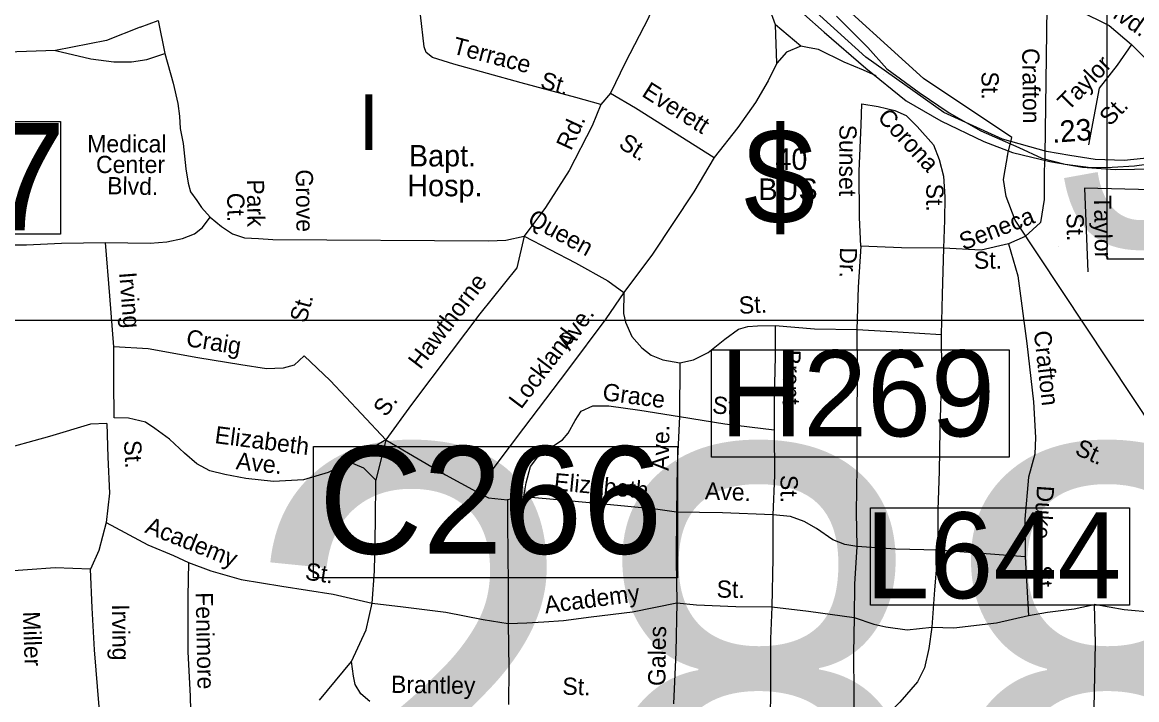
# Model space of a CAD drawing. Extents: x 1551653 to 1702041, y 811336 to 920032.
# Drawn here: x 1623759 to 1628010, y 851687 to 854271 of the extents above; entities that cross this region are included whole.
import ezdxf

# ---------------------------------------------------------------- set-up
doc = ezdxf.new("R2010")
doc.units = 0
for name, color, linetype in [('Old_Level_10', 7, 'Continuous'), ('Old_Level_17', 7, 'Continuous'), ('Old_Level_22', 7, 'Continuous'), ('Old_Level_27', 7, 'Continuous'), ('Old_Level_3', 7, 'Continuous'), ('Old_Level_31', 7, 'Continuous'), ('Old_Level_35', 7, 'Continuous'), ('Old_Level_4', 7, 'Continuous'), ('Old_Level_5', 7, 'Continuous'), ('Old_Level_50', 7, 'Continuous'), ('Old_Level_59', 7, 'Continuous')]:
    doc.layers.add(name, color=color, linetype=linetype)

msp = doc.modelspace()

# ---------------------------------------------------------------- linework, layer by layer
at = {"layer": 'Old_Level_10'}
msp.add_line((1627103.043, 853427.303), (1627103.043, 853427.303), dxfattribs=at)
at = {"layer": 'Old_Level_27'}
for points in [[(1625046.517, 854816.62), (1625707.109, 854693.39), (1626163.686, 854598.102), (1626280.749, 854569.982), (1626372.575, 854538.306), (1626503.686, 854477.379), (1626662.891, 854371.931), (1626817.414, 854233.675), (1626976.619, 854095.42), (1627130.625, 853971.151), (1627262.563, 853895.225), (1627426.029, 853816.291), (1627536.44, 853774.671), (1627678.398, 853740.227)], [(1627665.493, 853777.542), (1627497.725, 853824.902), (1627274.589, 853927.281), (1626976.619, 854137.599), (1626801.025, 854296.944), (1626658.209, 854425.827), (1626501.344, 854524.246), (1626395.987, 854566.425), (1626239.123, 854625.009), (1626106.732, 854651.82), (1625847.617, 854701.207), (1625583.054, 854759.79), (1625348.928, 854813.686), (1625171.433, 854852.177)], [(1628071.904, 853754.68), (1627962.313, 853743.098), (1627851.834, 853747.288), (1627754.395, 853763.19), (1627665.493, 853777.542)], [(1627678.398, 853740.227), (1627803.148, 853718.7), (1627927.899, 853708.653), (1628074.859, 853711.81)]]:
    msp.add_lwpolyline(points, dxfattribs=at)
at = {"layer": 'Old_Level_3'}
for points in [[(1626864.182, 854294.097), (1626984.753, 854174.347), (1627056.931, 854093.146), (1627179.962, 854002.923), (1627294.791, 853925.004), (1627415.362, 853856.106), (1627559.719, 853793.77), (1627648.301, 853752.76), (1627736.884, 853728.974), (1627834.488, 853717.491), (1627916.509, 853718.311), (1628000.991, 853723.232), (1628156.83, 853744.558), (1628272.48, 853762.602), (1628313.49, 853772.445), (1628532.486, 853865.128), (1628642.739, 853915.541), (1628781.829, 853979.137), (1628927.006, 854058.698), (1629107.452, 854143.999), (1629303.482, 854241.604), (1629496.231, 854334.288)], [(1628212.746, 850215.277), (1622518.859, 850215.277), (1621376.229, 850215.277), (1621376.229, 851475.417), (1621376.229, 851926.742), (1621376.229, 853133.878), (1626214.433, 853133.878), (1628212.746, 853133.878), (1628212.746, 852848.761), (1628212.746, 850215.277)]]:
    msp.add_lwpolyline(points, dxfattribs=at)
at = {"layer": 'Old_Level_31'}
for p, q in [((1627043.26, 854070.039), (1627043.26, 854070.039)), ((1627519.442, 853773.592), (1627519.442, 853773.592)), ((1627664.307, 853714.165), (1627664.307, 853714.165))]:
    msp.add_line(p, q, dxfattribs=at)
for points in [[(1622584.236, 853892.537), (1623904.705, 853892.537), (1623904.705, 853462.108), (1622584.236, 853462.108), (1622584.236, 853892.537)], [(1626387.709, 853021.515), (1627523.218, 853021.515), (1627523.218, 852612.192), (1626387.709, 852612.192), (1626387.709, 853021.515)], [(1624870.561, 852651.998), (1626258.036, 852651.998), (1626258.036, 852151.694), (1624870.561, 852151.694), (1624870.561, 852651.998)], [(1626994.621, 852418.319), (1627981.61, 852418.319), (1627981.61, 852047.753), (1626994.621, 852047.753), (1626994.621, 852418.319)]]:
    msp.add_lwpolyline(points, dxfattribs=at)
at = {"layer": 'Old_Level_35'}
for p, q in [((1627666.684, 854327.912), (1627659.008, 853762.647)), ((1624208.898, 854252.306), (1624276.994, 854278.073)), ((1624276.994, 854278.073), (1624303.318, 854152.103)), ((1626637.626, 854115.025), (1626632.38, 854260.812)), ((1626728.584, 854179.614), (1626632.38, 854260.812)), ((1623885.828, 854163.143), (1623614.991, 854154.11)), ((1627016.258, 854067.118), (1626967.455, 854087.829)), ((1626002.966, 854000.428), (1625966.263, 853956.951)), ((1628066.826, 853631.238), (1627810.624, 853637.648)), ((1627810.624, 853637.648), (1627823.434, 853319.299)), ((1626267.033, 852971.103), (1626265.898, 852767.212)), ((1625145.687, 852677.878), (1625004.513, 852594.093)), ((1625145.687, 852677.878), (1625107.357, 852524.568)), ((1625671.756, 852460.29), (1625609.305, 852449.549)), ((1627584.547, 852231.774), (1627597.211, 852007.795)), ((1624892.804, 851684.252), (1625014.874, 851832.46))]:
    msp.add_line(p, q, dxfattribs=at)
for points in [[(1626632.38, 854260.812), (1626607.312, 854327.157), (1626577.915, 854367.577), (1626534.72, 854408.275), (1626447.227, 854445.47), (1626373.9, 854480.575), (1626304.615, 854527.606), (1626239.615, 854588.557), (1626178.648, 854665.834)], [(1625966.263, 853956.951), (1625870.768, 853984.303), (1625661.772, 854039.369), (1625405.09, 854111.216), (1625323.561, 854136.481), (1625300.139, 854155.769), (1625292.163, 854176.94), (1625278.033, 854299.096), (1625264.384, 854445.053), (1625252.459, 854587.176)], [(1626163.809, 854333.754), (1626147.073, 854288.069), (1626058.53, 854115.566), (1626002.966, 854000.428)], [(1627666.684, 854327.912), (1627789.244, 854316.017), (1627904.536, 854258.331), (1627990.028, 854186.187), (1628071.068, 854104.497)], [(1624208.898, 854252.306), (1624080.143, 854200.773), (1623885.828, 854163.143)], [(1626728.584, 854179.614), (1626674.29, 854156.504), (1626637.626, 854115.025)], [(1626796.646, 854167.427), (1626760.471, 854173.164), (1626728.584, 854179.614)], [(1627990.028, 854186.187), (1627934.517, 854107.134), (1627866.196, 854019.534), (1627825.631, 853803.742)], [(1623885.828, 854163.143), (1624020.768, 854131.898), (1624108.586, 854120.51), (1624175.207, 854119.759), (1624234.419, 854128.765), (1624303.318, 854152.103)], [(1624303.318, 854152.103), (1624334.13, 854038.821), (1624352.269, 853961.397), (1624358.288, 853913.219), (1624361.297, 853865.041), (1624373.438, 853808.874)], [(1626967.455, 854087.829), (1626893.449, 854119.237), (1626796.646, 854167.427)], [(1626637.626, 854115.025), (1626604.644, 854047.656), (1626555.33, 853964.408), (1626487.968, 853869.523), (1626398.398, 853754.874)], [(1626002.966, 854000.428), (1626097.893, 853945.074), (1626398.398, 853754.874)], [(1626957.235, 853416.555), (1626952.862, 853526.505), (1626951.428, 853702.43), (1626958.236, 853880.192), (1626961.461, 853960.172), (1627024.137, 853949.561)], [(1625966.263, 853956.951), (1625932.995, 853875.579), (1625844.485, 853704.878), (1625755.302, 853563.799), (1625673.66, 853454.877)], [(1627024.137, 853949.561), (1627086.802, 853934.215), (1627130.65, 853915.717), (1627171.808, 853873.057), (1627234.393, 853803.622)], [(1624373.438, 853808.874), (1624382.51, 853712.054), (1624391.581, 853657.593), (1624400.653, 853624.311), (1624424.843, 853591.03), (1624442.985, 853563.799), (1624476.247, 853527.491)], [(1627234.393, 853803.622), (1627255.913, 853747.883), (1627272.822, 853683.703), (1627277.638, 853605.564), (1627276.418, 853515.738), (1627272.665, 853409.754)], [(1626398.398, 853754.874), (1626320.504, 853624.182), (1626163.005, 853386.643), (1626052.979, 853240.394)], [(1627659.008, 853762.647), (1627658.007, 853728.162), (1627656.873, 853704.96)], [(1627656.873, 853704.96), (1627657.185, 853594.505), (1627642.24, 853506.905), (1627584.594, 853453.491), (1627520.543, 853425.716)], [(1624077.22, 853430.685), (1624246.44, 853427.646), (1624309.939, 853433.697), (1624370.415, 853445.8), (1624415.772, 853463.954), (1624446.009, 853488.159), (1624476.247, 853527.491)], [(1624476.247, 853527.491), (1624518.58, 853491.184), (1624560.912, 853463.954), (1624606.269, 853448.826), (1624660.697, 853445.8), (1624715.125, 853442.774), (1625537.591, 853436.723), (1625604.114, 853439.749), (1625673.66, 853454.877)], [(1625673.66, 853454.877), (1625645.063, 853334.117), (1625504.62, 853158.268), (1625394.437, 853014.02), (1625243.466, 852812.37), (1625145.687, 852677.878)], [(1625673.66, 853454.877), (1625869.16, 853352.782), (1625992.054, 853285.052), (1626052.979, 853240.394)], [(1623633.349, 853421.652), (1623774.785, 853421.652), (1623908.699, 853427.674), (1624077.22, 853430.685)], [(1624107.94, 853033.317), (1624092.865, 853227.333), (1624077.22, 853430.685)], [(1626957.235, 853416.555), (1626946.868, 853260.679), (1626942.386, 853098.878)], [(1627272.665, 853409.754), (1627112.99, 853410.193), (1626957.235, 853416.555)], [(1627272.665, 853409.754), (1627268.058, 853231.949), (1627263.777, 853080.151)], [(1627520.543, 853425.716), (1627416.578, 853401.63), (1627272.665, 853409.754)], [(1627520.543, 853425.716), (1627556.867, 853303.734), (1627590.846, 853045.299), (1627615.554, 852823.075), (1627623.399, 852687.042), (1627620.499, 852623.062), (1627597.113, 852535.49), (1627582.667, 852375.894), (1627584.547, 852231.774)], [(1626052.979, 853240.394), (1625985.499, 853139.505), (1625838.648, 852943.774), (1625671.474, 852722.442), (1625569.492, 852588.033), (1625489.883, 852481.189)], [(1626052.979, 853240.394), (1626052.152, 853160.164), (1626059.672, 853126.395), (1626083.986, 853072.271), (1626121.935, 853029.275), (1626157.992, 853001.529), (1626202.237, 852982.822), (1626267.033, 852971.103)], [(1626267.033, 852971.103), (1626319.5, 852982.845), (1626375.511, 853011.526), (1626438.178, 853062.484), (1626490.76, 853099.636), (1626526.803, 853110.712), (1626562.86, 853112.582), (1626630.917, 853113.603)], [(1626630.917, 853113.603), (1626631.124, 852995.532), (1626626.76, 852839.735), (1626626.849, 852715.864)], [(1626630.917, 853113.603), (1626780.549, 853101.362), (1626942.386, 853098.878)], [(1626942.386, 853098.878), (1626944.106, 852946.959), (1626942.81, 852735.067), (1626942.327, 852573.187), (1626939.64, 852401.347), (1626941.806, 852271.429)], [(1626942.386, 853098.878), (1627098.098, 853090.515), (1627263.777, 853080.151)], [(1627263.777, 853080.151), (1627265.503, 852938.239), (1627258.16, 852714.463), (1627255.798, 852558.623), (1627251.598, 852410.825), (1627251.274, 852256.747)], [(1624109.826, 852761.33), (1624107.901, 852903.245), (1624107.94, 853033.317)], [(1624834.818, 852998.36), (1624796.282, 852962.921), (1624754.028, 852951.572), (1624690.134, 852948.665), (1624592.394, 852964.056), (1624429.042, 852990.384), (1624239.646, 853025.243), (1624107.94, 853033.317)], [(1625145.687, 852677.878), (1625053.253, 852777.206), (1624933.178, 852904.912), (1624834.818, 852998.36)], [(1625671.756, 852460.29), (1625680.653, 852514.139), (1625697.514, 852575.831), (1625726.086, 852613.272), (1625778.675, 852650.628), (1625819.052, 852678.023), (1625841.381, 852703.584), (1625867.959, 852751.071), (1625890.495, 852786.835), (1625935.948, 852807.924), (1625996.768, 852807.291), (1626114.511, 852791.494), (1626265.898, 852767.212)], [(1624081.994, 852740.678), (1624019.478, 852737.549), (1623863.189, 852690.634), (1623660.014, 852634.336)], [(1624081.994, 852740.678), (1624085.12, 852612.442), (1624091.372, 852474.824), (1624078.868, 852362.227)], [(1625004.513, 852594.093), (1624925.842, 852553.266), (1624831.613, 852524.762), (1624717.627, 852518.469), (1624611.804, 852530.021), (1624532.07, 852545.248), (1624474.337, 852560.024), (1624424.855, 852586.842), (1624377.454, 852627.426), (1624320.492, 852680.211), (1624265.095, 852721.159), (1624229.567, 852745.493), (1624163.839, 852760.634), (1624109.826, 852761.33)], [(1626265.898, 852767.212), (1626257.086, 852579.486), (1626254.278, 852401.645)], [(1626265.898, 852767.212), (1626439.212, 852738.682), (1626626.849, 852715.864)], [(1626626.849, 852715.864), (1626628.125, 852541.94), (1626621.885, 852392.184)], [(1625145.687, 852677.878), (1625232.695, 852626.684), (1625373.305, 852544.588), (1625489.883, 852481.189)], [(1625107.357, 852524.568), (1625062.042, 852569.312), (1625004.513, 852594.093)], [(1625094.234, 852055.173), (1625102.105, 852176.882), (1625106.957, 852366.688), (1625107.357, 852524.568)], [(1625489.883, 852481.189), (1625537.409, 852456.613), (1625609.305, 852449.549)], [(1625609.305, 852449.549), (1625609.879, 852359.487), (1625612.34, 852125.708), (1625612.143, 851977.831)], [(1626254.278, 852401.645), (1626174.665, 852412.866), (1626003.107, 852429.352), (1625827.349, 852445.927), (1625671.756, 852460.29)], [(1626254.278, 852401.645), (1626253.592, 852219.756), (1626255.068, 852055.836)], [(1626621.885, 852392.184), (1626430.12, 852399.077), (1626254.278, 852401.645)], [(1626621.885, 852392.184), (1626621.321, 852226.305), (1626618.548, 852040.455)], [(1626941.806, 852271.429), (1626895.92, 852278.165), (1626850.27, 852296.701), (1626788.909, 852339.769), (1626741.425, 852366.347), (1626689.779, 852385.205), (1626621.885, 852392.184)], [(1624078.868, 852362.227), (1624050.736, 852255.886), (1624019.478, 852183.949)], [(1624078.868, 852362.227), (1624238.287, 852277.653), (1624335.699, 852236.255), (1624393.185, 852209.477)], [(1626941.806, 852271.429), (1626933.489, 852127.719), (1626931.691, 851999.684)], [(1627251.274, 852256.747), (1627091.481, 852261.19), (1626941.806, 852271.429)], [(1629914.549, 852301.09), (1629795.945, 852260.556), (1629533.025, 852163.805), (1629303.345, 852081.472), (1629129.779, 852027.91), (1629045.888, 851998.958), (1628946.716, 851985.855), (1628830.016, 851986.097), (1628712.192, 851997.895), (1628573.547, 851998.884), (1628463.622, 852003.227), (1628252.449, 852017.703), (1628074.544, 852019.15), (1627961.726, 852029.284), (1627847.461, 852049.55)], [(1627251.274, 852256.747), (1627238.993, 852105.111), (1627228.711, 851963.241)], [(1627584.547, 852231.774), (1627418.911, 852244.339), (1627251.274, 852256.747)], [(1624019.478, 852183.949), (1623885.07, 852190.205), (1623672.516, 852174.566)], [(1624143.695, 851191.884), (1624114.133, 851219.188), (1624091.394, 851262.42), (1624064.106, 851319.303), (1624053.983, 851448.931), (1624053.038, 851658.865), (1624035.107, 851877.436), (1624025.73, 852036.948), (1624019.478, 852183.949)], [(1624393.185, 852209.477), (1624391.151, 852079.645), (1624390.095, 851869.75), (1624399.452, 851699.665), (1624401.824, 851589.754), (1624411.092, 851543.54), (1624447.966, 851477.156), (1624477.514, 851429.431)], [(1624393.185, 852209.477), (1624478.595, 852178.126), (1624593.979, 852144.569), (1624749.566, 852120.199), (1624944.844, 852089.222), (1625094.234, 852055.173)], [(1625014.874, 851832.46), (1625070.559, 851953.598), (1625094.234, 852055.173)], [(1625094.234, 852055.173), (1625211.816, 852041.384), (1625375.286, 852020.856), (1625516.789, 851992.571), (1625612.143, 851977.831)], [(1625612.143, 851977.831), (1625683.823, 851979.976), (1625747.924, 851983.28), (1625823.475, 851988.749), (1625928.612, 852002.627), (1626086.696, 852022.23), (1626255.068, 852055.836)], [(1626255.068, 852055.836), (1626252.257, 851867.988), (1626243.244, 851670.262)], [(1626255.068, 852055.836), (1626330.964, 852048.693), (1626480.717, 852042.453), (1626618.548, 852040.455)], [(1627597.211, 852007.795), (1627669.314, 852020.737), (1627771.42, 852033.277), (1627847.461, 852049.55)], [(1627847.461, 852049.55), (1627851.207, 851902.184), (1627845.577, 851654.36), (1627847.916, 851424.387), (1627848.943, 851228.456), (1627842.496, 851058.692), (1627820.291, 850911.061)], [(1626618.548, 852040.455), (1626612.672, 851918.507), (1626613.414, 851698.569), (1626607.876, 851464.954), (1626606.252, 851237.058), (1626600.743, 851133.115), (1626601.646, 851059.253), (1626614.224, 850969.148), (1626646.56, 850856.629), (1626674.657, 850742.397), (1626695.32, 850656.131), (1626696.258, 850584.07), (1626683.115, 850508.296), (1626672.341, 850460.488), (1626651.685, 850408.877), (1626589.093, 850361.718)], [(1626618.548, 852040.455), (1626758.095, 852024.218), (1626931.691, 851999.684)], [(1627228.711, 851963.241), (1627312.694, 851960.137), (1627474.777, 851979.661), (1627597.211, 852007.795)], [(1625612.143, 851977.831), (1625615.457, 851805.866), (1625613.462, 851668.031)], [(1626931.691, 851999.684), (1626929.535, 851863.851), (1626931.133, 851705.932), (1626931.343, 851588.061), (1626935.999, 851501.92)], [(1626931.691, 851999.684), (1627007.222, 851974.54), (1627053.032, 851964.005), (1627134.646, 851952.742), (1627228.711, 851963.241)], [(1627228.711, 851963.241), (1627217.451, 851881.624), (1627200.345, 851807.929), (1627173.642, 851754.242), (1627106.448, 851677.362), (1627003.157, 851577.001), (1626935.999, 851501.92)], [(1625084.411, 851679.564), (1625050.979, 851708.458), (1625028.899, 851744.527), (1625021.937, 851776.286), (1625014.874, 851832.46)]]:
    msp.add_lwpolyline(points, dxfattribs=at)
at = {"layer": 'Old_Level_4'}
msp.add_line((1627710.717, 853415.75), (1627710.717, 853415.75), dxfattribs=at)
msp.add_lwpolyline([(1627897.474, 854563.446), (1630460.196, 854563.446), (1630460.196, 853366.694), (1627897.474, 853366.694), (1627897.474, 854563.446)], dxfattribs=at)
at = {"layer": 'Old_Level_50'}
for p, q in [((1627511.348, 853760.288), (1627511.348, 853760.288)), ((1627652.574, 853732.708), (1627652.574, 853732.708))]:
    msp.add_line(p, q, dxfattribs=at)
at = {"layer": 'Old_Level_59'}
msp.add_lwpolyline([(1627775.821, 849422.976), (1627945.81, 850322.232), (1628138.539, 851048.997), (1628167.778, 851309.096), (1628259.608, 851768.937), (1628324.519, 852110.217), (1628292.063, 852417.725), (1628080.129, 852711.308), (1627545.894, 853515.755), (1627511.371, 853606.275), (1627501.946, 853670.987), (1627519.442, 853773.592), (1627534.003, 853831.388), (1627195.978, 854056.298), (1626798.583, 854418.376)], dxfattribs=at)

# ---------------------------------------------------------------- texts
at = {"layer": 'Old_Level_10'}
for s, rotation, p in [('Blvd.', 325.387481, (1627867.149, 854323.383)), ('Terrace', 345.23935, (1625396.449, 854152.526)), ('Crafton', 270.749672, (1627572.713, 854171.861)), ('Taylor', 45.97125, (1627748.684, 853929.886)), ('St.', 344.362753, (1625731.175, 854020.88)), ('St.', 270.749672, (1627417.405, 854082.79)), ('Everett', 327.668869, (1626118.184, 853991.476)), ('St.', 45.97125, (1627907.829, 853871.822)), ('Corona', 312.843336, (1627017.326, 853905.238)), ('Rd.', 65.198025, (1625852.327, 853778.072)), ('Sunset', 269.649586, (1626875.923, 853880.514)), ('Medical', 359.878917, (1624006.861, 853774.974)), ('St.', 327.668869, (1626029.602, 853795.526)), ('Center', 0.017397, (1624040.592, 853695.655)), ('Grove', 270.726797, (1624802.022, 853709.198)), ('Blvd.', 358.934606, (1624082.455, 853615.083)), ('Park', 270.726797, (1624615.903, 853671.021)), ('St.', 269.879219, (1627207.247, 853655.431)), ('Ct.', 270.726797, (1624540.523, 853620.064)), ('Taylor', 270.805411, (1627846.842, 853610.114)), ('Queen', 331.139789, (1625682.074, 853503.449)), ('Seneca', 21.070757, (1627348.542, 853400.092)), ('St.', 270.805411, (1627742.104, 853542.075)), ('Dr.', 269.104161, (1626877.774, 853412.72)), ('St.', 0.431022, (1627388.968, 853330.354)), ('Irving', 274.443083, (1624128.733, 853315.452)), ('Hawthorne', 52.625758, (1625277.62, 852943.248)), ('St.', 74.541131, (1624841.398, 853121.094)), ('St.', 2.969006, (1626493.804, 853158.207)), ('Ave.', 56.453711, (1625847.337, 853014.264)), ('Craig', 350.843983, (1624381.074, 853035.793)), ('Lockland', 52.935733, (1625661.603, 852792.044)), ('Crafton', 276.344369, (1627617.002, 853091.119)), ('Brent', 268.983381, (1626662.902, 853021.969)), ('Grace', 352.358408, (1625969.446, 852830.005)), ('S.', 53.981853, (1625145.774, 852761.985)), ('St.', 353.066425, (1626388.384, 852780.599)), ('Elizabeth', 352.6529, (1624490.721, 852665.69)), ('Ave.', 89.124683, (1626225.008, 852559.232)), ('St.', 273.236319, (1624146.815, 852674.905)), ('St.', 335.756117, (1627769.982, 852624.259)), ('Ave.', 353.648953, (1624572.124, 852566.353)), ('Elizabeth', 354.612669, (1625784.737, 852486.446)), ('Ave.', 357.941375, (1626362.113, 852450.79)), ('St.', 269.973475, (1626651.33, 852544.076)), ('Duke', 266.075325, (1627630.002, 852505.645)), ('Academy', 338.242517, (1624223.453, 852325.635)), ('St.', 351.405853, (1624835.218, 852145.46)), ('St.', 273.396997, (1627620.051, 852196.751)), ('St.', 359.151978, (1626407.099, 852076.073)), ('Fenimore', 271.144325, (1624420.45, 852095.942)), ('Academy', 7.472192, (1625754.769, 852015.207)), ('Miller', 272.093778, (1623761.05, 852022.429)), ('Irving', 270.574128, (1624101.274, 852050.5)), ('Gales', 89.174875, (1626211.685, 851738.372)), ('Brantley', 359.131564, (1625165.208, 851712.977)), ('St.', 358.614686, (1625818.548, 851705.849))]:
    msp.add_text(s, height=65.6167, rotation=rotation, dxfattribs=at).set_placement(p)
at = {"layer": 'Old_Level_17'}
msp.add_text('.23', height=82.0208, rotation=4.187114, dxfattribs=at).set_placement((1627688.779, 853810.785))
at = {"layer": 'Old_Level_22'}
for s, height, p in [('I', 213.254, (1625041.376, 853783.164)), ('Bapt.', 82.0208, (1625233.874, 853720.84)), ('Hosp.', 82.0208, (1625227.889, 853607.114))]:
    msp.add_text(s, height=height, dxfattribs=at).set_placement(p)
at = {"layer": 'Old_Level_3'}
msp.add_text('B-2881', height=1788.0542, dxfattribs=at).set_placement((1622184.436, 850864.085))
at = {"layer": 'Old_Level_31'}
for s, height, p in [('S617', 410.1042, (1622644.911, 853476.752)), ('H269', 328.0833, (1626420.281, 852691.302)), ('C266', 410.1042, (1624889.916, 852243.38)), ('L644', 328.0833, (1626974.775, 852073.4))]:
    msp.add_text(s, height=height, dxfattribs=at).set_placement(p)
at = {"layer": 'Old_Level_4'}
msp.add_text('J381', height=1049.8646, dxfattribs=at).set_placement((1627710.717, 853415.75))
at = {"layer": 'Old_Level_5'}
for s, height, p in [('$', 367.453, (1626511.09, 853499.403)), ('40', 82.0208, (1626631.556, 853707.736)), ('BUS', 82.0208, (1626567.024, 853592.907))]:
    msp.add_text(s, height=height, dxfattribs=at).set_placement(p)

doc.saveas('drawing.dxf')
